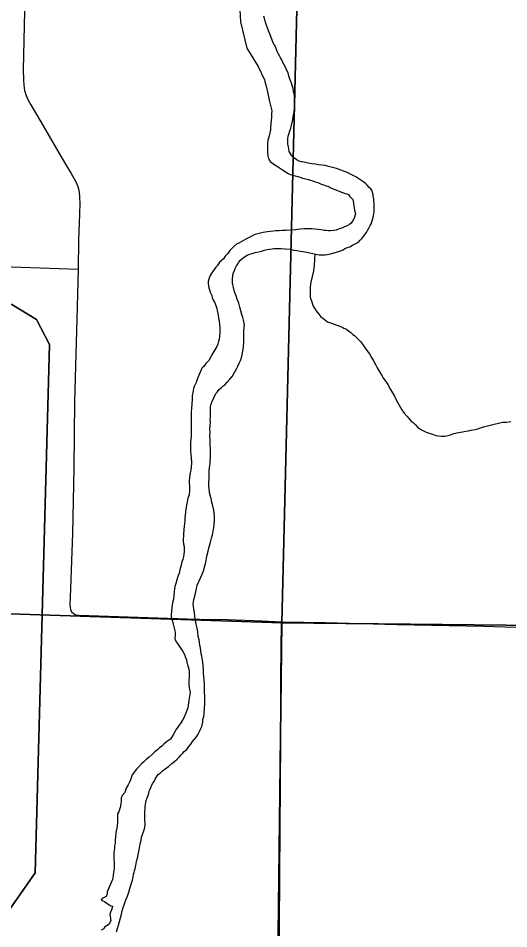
# Model space of a CAD drawing. Extents: x 1587405 to 1714697, y 1028970 to 1155083.
# Drawn here: x 1675708 to 1678758, y 1100444 to 1106104 of the extents above; entities that cross this region are included whole.
import ezdxf

# ---------------------------------------------------------------- set-up
doc = ezdxf.new("R2010")
doc.units = 0
for name, color, linetype in [('GM_X_Major_River', 7, 'Continuous'), ('GM_X_Minor_Lake', 7, 'Continuous'), ('GM_X_Minor_River', 7, 'Continuous'), ('GM_X_Section', 7, 'Continuous'), ('GM_X_Township_Road', 7, 'Continuous')]:
    doc.layers.add(name, color=color, linetype=linetype)

msp = doc.modelspace()

# ---------------------------------------------------------------- linework, layer by layer
at = {"layer": 'GM_X_Major_River'}
for points in [[(1677083.2, 1106193.2), (1677089.8, 1106080.6), (1677130, 1105917.3), (1677201.1, 1105803.9), (1677240.3, 1105721), (1677242.2, 1105710.9), (1677246.1, 1105696.8), (1677249.9, 1105680.7), (1677259.4, 1105636.3), (1677268.9, 1105594), (1677278.5, 1105553.7), (1677284.2, 1105527.5), (1677284, 1105509.5), (1677283.8, 1105493.4), (1677283.7, 1105483.3), (1677281.5, 1105471.3), (1677279.2, 1105445.2), (1677276.9, 1105427.2), (1677276.7, 1105409.1), (1677272.4, 1105391.1), (1677268.2, 1105373.1), (1677264, 1105359.1), (1677259.8, 1105345), (1677257.5, 1105325), (1677258.8, 1105270.7), (1677260.6, 1105248.6), (1677264.4, 1105232.5), (1677274.2, 1105212.3), (1677292.2, 1105200), (1677314.2, 1105185.6), (1677326.1, 1105177.4), (1677338.1, 1105169.2), (1677352.1, 1105161), (1677368.1, 1105150.8), (1677382.1, 1105140.5), (1677400.1, 1105132.2), (1677416.2, 1105128), (1677430.2, 1105123.8), (1677446.3, 1105119.6), (1677462.3, 1105115.4), (1677476.3, 1105109.1), (1677496.4, 1105104.9), (1677512.5, 1105100.6), (1677526.5, 1105096.4), (1677540.6, 1105092.2), (1677554.6, 1105086), (1677570.7, 1105081.8), (1677586.7, 1105073.6), (1677606.7, 1105067.2), (1677622.8, 1105061), (1677634.8, 1105058.8), (1677648.8, 1105050.6), (1677660.8, 1105044.4), (1677676.9, 1105038.2), (1677692.9, 1105032), (1677708.9, 1105025.7), (1677725, 1105019.5), (1677741, 1105013.2), (1677751.1, 1105011.1), (1677761.1, 1105007)], [(1677264.3, 1106026), (1677258.5, 1106044.2), (1677250.7, 1106064.4), (1677242.9, 1106084.6), (1677239.1, 1106102.7), (1677235.3, 1106116.8)], [(1677787.3, 1104693.2), (1677803.5, 1104701), (1677823.8, 1104710.8), (1677834.1, 1104724.7), (1677844.3, 1104734.6), (1677854.5, 1104746.6), (1677862.7, 1104758.5), (1677872.9, 1104772.4), (1677881.2, 1104788.4), (1677889.4, 1104802.4), (1677895.6, 1104814.3), (1677901.8, 1104826.3), (1677908.1, 1104844.3), (1677916.5, 1104876.3), (1677918.7, 1104888.4), (1677920.9, 1104900.4), (1677921.1, 1104916.5), (1677921.3, 1104932.5), (1677921.5, 1104946.6), (1677921.6, 1104958.6), (1677919.7, 1104968.7), (1677919.9, 1104978.8), (1677916.1, 1104998.9), (1677914.2, 1105009), (1677910.3, 1105021.1), (1677908.4, 1105031.1), (1677900.5, 1105043.3), (1677890.6, 1105051.5), (1677878.7, 1105065.7), (1677868.7, 1105073.9), (1677856.7, 1105084.1), (1677844.7, 1105092.2), (1677832.8, 1105100.4), (1677820.8, 1105108.6), (1677806.8, 1105116.9), (1677790.8, 1105125.1), (1677766.8, 1105137.5), (1677748.8, 1105147.8), (1677730.7, 1105154), (1677710.7, 1105162.3), (1677686.6, 1105168.7), (1677662.5, 1105175), (1677638.4, 1105181.4), (1677616.3, 1105187.7), (1677596.2, 1105189.9), (1677576.1, 1105192.2), (1677554, 1105196.5), (1677535.9, 1105198.8), (1677511.8, 1105203.1), (1677495.7, 1105207.3), (1677483.7, 1105209.5), (1677469.6, 1105211.7), (1677455.5, 1105215.9), (1677445.5, 1105220.1), (1677433.5, 1105228.2), (1677419.6, 1105238.5), (1677409.6, 1105248.6), (1677399.8, 1105264.8), (1677393.8, 1105275), (1677390, 1105291.1), (1677388.2, 1105305.2), (1677384.4, 1105323.3), (1677384.6, 1105339.4), (1677384.8, 1105353.4), (1677387, 1105369.5), (1677391.2, 1105383.5), (1677397.5, 1105403.5), (1677403.7, 1105419.5), (1677408, 1105437.5), (1677412.2, 1105455.6), (1677416.5, 1105473.6), (1677418.7, 1105491.6), (1677420.9, 1105501.6), (1677423.1, 1105519.7), (1677425.5, 1105545.8), (1677425.8, 1105575.9), (1677428.2, 1105600), (1677426.4, 1105618.1), (1677424.6, 1105636.2), (1677420.7, 1105646.3), (1677416.9, 1105666.4), (1677411.1, 1105684.6), (1677407.3, 1105700.7), (1677399.5, 1105720.9), (1677391.7, 1105743.1), (1677385.9, 1105763.3), (1677378.1, 1105779.4), (1677370.3, 1105799.6), (1677362.4, 1105813.8), (1677354.5, 1105828), (1677346.6, 1105844.1), (1677338.8, 1105858.3), (1677332.9, 1105870.4), (1677325, 1105884.6), (1677319.1, 1105896.7), (1677313.2, 1105908.9), (1677309.3, 1105921), (1677301.5, 1105935.1), (1677293.6, 1105951.3), (1677272.1, 1106005.8), (1677264.3, 1106026)], [(1677761.1, 1105007), (1677767, 1104996.8), (1677777, 1104988.7), (1677788.9, 1104976.5), (1677790.8, 1104966.4), (1677794.5, 1104938.2), (1677800.1, 1104910), (1677805.9, 1104887.8), (1677797.5, 1104861.8), (1677787.2, 1104841.9), (1677779, 1104829.9), (1677768.8, 1104822), (1677752.6, 1104814.2), (1677736.4, 1104806.4), (1677720.2, 1104798.6), (1677704, 1104794.8), (1677685.8, 1104787), (1677667.6, 1104783.2), (1677651.5, 1104781.4), (1677637.4, 1104781.6), (1677623.3, 1104783.8), (1677611.2, 1104783.9), (1677591.1, 1104788.2), (1677573, 1104790.4), (1677552.9, 1104792.7), (1677530.8, 1104795), (1677508.6, 1104795.3), (1677486.5, 1104793.6), (1677462.3, 1104791.9), (1677432, 1104788.3), (1677399.8, 1104786.7), (1677373.5, 1104785.1), (1677349.4, 1104783.3), (1677331.2, 1104781.6), (1677309.1, 1104781.9), (1677292.9, 1104780.1), (1677274.8, 1104778.3), (1677258.6, 1104776.5), (1677244.5, 1104774.7), (1677230.4, 1104770.8), (1677214.2, 1104767.1), (1677198, 1104763.2), (1677179.9, 1104759.5), (1677163.6, 1104751.6), (1677147.4, 1104741.8), (1677123.1, 1104730.1), (1677080.5, 1104706.5), (1677068.3, 1104700.7), (1677045.9, 1104682.9), (1677033.7, 1104671), (1677023.5, 1104659.1), (1677011.2, 1104641.1), (1676994.9, 1104625.3), (1676984.6, 1104607.3), (1676970.3, 1104595.5), (1676960.1, 1104587.6), (1676947.8, 1104567.6), (1676937.6, 1104555.7), (1676927.3, 1104541.8), (1676917.1, 1104527.9), (1676908.8, 1104513.9), (1676902.7, 1104503.9), (1676898.5, 1104494), (1676894.3, 1104482), (1676890.1, 1104467.9), (1676889.9, 1104451.9), (1676891.8, 1104441.8), (1676893.7, 1104427.7), (1676897.5, 1104415.6), (1676901.4, 1104401.5), (1676907.3, 1104389.4), (1676911.2, 1104379.3), (1676915, 1104367.2), (1676920.9, 1104351), (1676928.8, 1104338.9), (1676932.7, 1104328.8), (1676936.6, 1104318.7), (1676942.4, 1104298.5), (1676946.3, 1104286.4), (1676950.1, 1104268.3), (1676951.9, 1104256.2), (1676953.8, 1104242.1), (1676957.5, 1104219.9), (1676961.1, 1104181.7), (1676962.7, 1104149.6), (1676960.3, 1104125.5), (1676958.1, 1104109.4), (1676953.9, 1104093.4), (1676949.7, 1104077.4), (1676943.4, 1104063.4), (1676918.7, 1104021.6), (1676908.5, 1104003.6), (1676894, 1103975.7), (1676875.6, 1103957.8), (1676863.3, 1103939.9), (1676853.1, 1103930), (1676844.9, 1103918.1), (1676838.7, 1103904.1), (1676832.5, 1103890.1), (1676826.2, 1103874.1), (1676820, 1103858.1)], [(1676904.5, 1103370.8), (1676904.8, 1103394.9), (1676903.1, 1103423.1), (1676901.5, 1103455.2), (1676901.9, 1103483.4), (1676900.2, 1103507.5), (1676902.4, 1103527.6), (1676900.7, 1103551.7), (1676901, 1103573.8), (1676903.2, 1103591.8), (1676901.5, 1103609.9), (1676903.7, 1103626), (1676903.9, 1103644.1), (1676904.1, 1103660.1), (1676904.3, 1103674.2), (1676904.5, 1103688.3), (1676906.6, 1103700.3), (1676912.9, 1103718.3), (1676937.7, 1103770.2), (1676945.9, 1103780.1), (1676960.2, 1103798), (1676970.4, 1103805.9), (1676980.6, 1103815.8), (1676992.8, 1103825.7), (1677007.1, 1103841.6), (1677023.5, 1103859.5), (1677037.8, 1103877.4), (1677054.3, 1103905.3), (1677064.6, 1103925.2), (1677074.8, 1103941.2), (1677083.1, 1103959.1), (1677089.4, 1103977.1), (1677095.6, 1103993.1), (1677099.9, 1104011.1), (1677104.2, 1104035.2), (1677108.6, 1104061.3), (1677111, 1104089.4), (1677111.4, 1104121.5), (1677111.8, 1104155.6), (1677114.2, 1104183.7), (1677114.3, 1104193.8), (1677112.5, 1104207.9), (1677108.7, 1104226), (1677104.9, 1104244.1), (1677099, 1104262.3), (1677093.3, 1104284.5), (1677085.5, 1104308.7), (1677079.8, 1104332.9), (1677070, 1104357.1), (1677064.2, 1104377.3), (1677056.4, 1104393.4), (1677050.6, 1104411.6), (1677046.8, 1104429.7), (1677042.9, 1104445.8), (1677041.1, 1104461.9), (1677041.4, 1104484), (1677043.7, 1104502.1), (1677045.8, 1104516.1), (1677050.1, 1104532.1), (1677056.3, 1104548.1), (1677064.6, 1104564.1), (1677072.8, 1104576), (1677077, 1104586), (1677093.3, 1104601.9), (1677109.6, 1104615.7), (1677131.9, 1104631.5), (1677146.1, 1104637.3), (1677162.2, 1104641.2), (1677182.5, 1104646.9), (1677204.7, 1104652.6), (1677220.9, 1104656.5), (1677239.1, 1104662.2), (1677255.2, 1104666.1), (1677271.4, 1104667.8), (1677287.5, 1104669.6), (1677297.6, 1104671.5), (1677309.7, 1104671.4), (1677325.8, 1104673.2), (1677343.9, 1104672.9), (1677368.1, 1104670.6), (1677398.3, 1104668.2), (1677422.3, 1104661.8), (1677442.5, 1104659.6), (1677460.5, 1104655.3), (1677480.7, 1104653.1), (1677500.7, 1104648.8), (1677520.8, 1104644.5), (1677540.9, 1104642.2), (1677559, 1104638), (1677579.1, 1104633.7), (1677597.2, 1104633.4), (1677617.4, 1104633.2), (1677641.6, 1104636.9), (1677663.8, 1104642.6), (1677688.1, 1104650.3), (1677712.4, 1104658), (1677728.5, 1104663.8), (1677738.7, 1104671.8), (1677754.9, 1104677.6), (1677771.1, 1104683.4), (1677787.3, 1104693.2)], [(1676820, 1103858.1), (1676815.7, 1103840.1), (1676809.5, 1103826.1), (1676803.3, 1103814.1), (1676799.1, 1103802.1), (1676797, 1103790.1), (1676794.8, 1103776.1), (1676790.5, 1103758.1), (1676790.2, 1103734), (1676787.9, 1103705.9), (1676785.5, 1103679.8), (1676783.2, 1103655.7), (1676782.9, 1103635.6), (1676782.8, 1103623.6), (1676784.5, 1103599.4), (1676784.3, 1103579.3), (1676783.9, 1103555.2), (1676783.7, 1103533.1), (1676783.4, 1103509), (1676781, 1103485), (1676778.8, 1103468.9), (1676780.6, 1103450.8), (1676780.4, 1103432.7), (1676780.1, 1103412.6), (1676781.9, 1103392.5), (1676783.6, 1103370.4), (1676785.3, 1103340.3), (1676782.9, 1103314.2), (1676780.7, 1103294.1), (1676778.4, 1103278.1), (1676776.3, 1103268.1), (1676774, 1103246), (1676771.8, 1103229.9), (1676771.6, 1103215.9), (1676773.4, 1103195.8), (1676773, 1103169.6), (1676770.7, 1103141.6), (1676762.3, 1103119.6), (1676751.4, 1103053.4), (1676749.2, 1103033.4), (1676746.9, 1103015.3), (1676744.7, 1102997.2), (1676744.4, 1102979.2), (1676742.2, 1102963.1), (1676740, 1102945.1), (1676737.7, 1102925), (1676735.4, 1102898.9), (1676735.2, 1102882.9), (1676735, 1102866.8), (1676734.8, 1102852.7), (1676736.6, 1102834.6), (1676740.4, 1102820.5), (1676740.2, 1102806.4), (1676740, 1102786.4), (1676737.8, 1102772.3), (1676735.6, 1102756.3), (1676731.4, 1102740.3), (1676725.1, 1102724.3), (1676720.8, 1102704.2), (1676716.6, 1102690.2), (1676712.4, 1102674.2), (1676708.1, 1102654.2), (1676701.8, 1102634.2), (1676695.5, 1102612.2), (1676689.2, 1102590.1), (1676682.9, 1102572.1), (1676680.7, 1102558.1), (1676678.5, 1102540.1), (1676676.2, 1102516), (1676673.9, 1102493.9), (1676667.5, 1102469.9), (1676663.2, 1102443.8), (1676660.8, 1102415.7), (1676658.5, 1102397.7), (1676660.4, 1102385.6), (1676662.2, 1102371.5), (1676668.1, 1102355.4), (1676671.9, 1102337.2), (1676677.6, 1102313.1), (1676683.3, 1102286.9), (1676685.1, 1102266.8), (1676682.9, 1102250.7), (1676684.8, 1102240.6), (1676692.6, 1102226.5), (1676702.5, 1102210.3), (1676724.3, 1102179.8), (1676732.2, 1102167.7), (1676740.1, 1102153.5), (1676744, 1102143.4), (1676747.8, 1102129.3), (1676753.7, 1102115.2), (1676757.5, 1102101.1), (1676761.4, 1102084.9), (1676767.2, 1102066.8), (1676771, 1102046.6), (1676770.7, 1102026.6), (1676770.5, 1102008.5), (1676770.2, 1101990.4), (1676769.9, 1101964.3), (1676771.6, 1101942.1), (1676775.4, 1101924)], [(1676606, 1101426), (1676622.3, 1101437.8), (1676642.6, 1101453.7), (1676663, 1101471.5), (1676681.3, 1101485.3), (1676697.6, 1101499.1), (1676709.8, 1101511), (1676720, 1101522.9), (1676732.3, 1101534.8), (1676740.5, 1101546.8), (1676756.7, 1101558.6), (1676769.1, 1101576.6), (1676781.3, 1101592.5), (1676791.6, 1101608.4), (1676803.9, 1101622.3), (1676816.2, 1101638.2), (1676826.4, 1101654.1), (1676834.7, 1101670.1), (1676840.9, 1101684.1), (1676849.2, 1101702.1), (1676855.6, 1101728.1), (1676855.7, 1101740.1), (1676857.8, 1101750.2), (1676862.1, 1101764.2), (1676864.2, 1101778.2), (1676864.4, 1101792.3), (1676866.6, 1101804.3), (1676866.8, 1101820.4), (1676869, 1101836.4), (1676869.2, 1101852.5), (1676869.4, 1101864.5), (1676869.5, 1101876.6), (1676867.7, 1101892.7), (1676865.9, 1101910.8), (1676866.2, 1101934.9), (1676866.6, 1101963), (1676864.9, 1101989.1), (1676863.2, 1102011.3), (1676861.4, 1102033.4), (1676859.7, 1102053.5), (1676858, 1102079.6), (1676856.2, 1102099.8), (1676854.4, 1102113.8), (1676852.5, 1102125.9), (1676850.7, 1102138), (1676846.8, 1102152.1), (1676843, 1102172.3), (1676841.2, 1102190.4), (1676837.4, 1102204.5), (1676835.6, 1102224.6), (1676833.8, 1102240.7), (1676828, 1102260.8), (1676824.4, 1102289), (1676820.6, 1102313.2), (1676814.9, 1102337.4), (1676811.2, 1102359.5), (1676807.5, 1102385.7), (1676803.7, 1102409.8), (1676800, 1102430), (1676798.2, 1102450.1), (1676796.4, 1102464.2), (1676798.5, 1102476.2), (1676800.7, 1102490.2), (1676807, 1102512.2), (1676811.3, 1102530.3), (1676815.6, 1102548.3), (1676819.8, 1102568.3), (1676822, 1102580.4), (1676844.8, 1102630.3), (1676851.1, 1102648.3), (1676859.4, 1102668.3), (1676865.7, 1102692.3), (1676874.1, 1102722.3), (1676880.7, 1102760.4), (1676889.1, 1102790.4), (1676895.5, 1102818.5), (1676903.9, 1102846.5), (1676910.3, 1102872.5), (1676916.6, 1102892.5), (1676920.9, 1102916.6), (1676925.2, 1102936.6), (1676927.5, 1102958.7), (1676927.8, 1102980.8), (1676928.1, 1103006.9), (1676924.5, 1103045.1), (1676918.9, 1103073.3), (1676913.1, 1103095.5), (1676907.3, 1103117.7), (1676899.6, 1103145.9), (1676896, 1103176.1), (1676894.3, 1103200.2), (1676894.5, 1103220.3), (1676894.8, 1103242.4), (1676895, 1103260.5), (1676895.2, 1103274.5), (1676895.4, 1103290.6), (1676897.7, 1103310.6), (1676899.9, 1103322.7), (1676902, 1103336.7), (1676902.2, 1103352.8), (1676904.5, 1103370.8)], [(1676775.4, 1101924), (1676777.3, 1101911.9), (1676775.1, 1101899.9), (1676773, 1101889.9), (1676770.8, 1101877.9), (1676768.6, 1101861.8), (1676766.4, 1101845.8), (1676764.3, 1101835.8), (1676762, 1101817.7), (1676757.8, 1101801.7), (1676751.5, 1101783.7), (1676741.1, 1101759.7), (1676728.8, 1101739.8), (1676716.5, 1101719.9), (1676706.3, 1101708), (1676700.1, 1101698), (1676691.9, 1101686.1), (1676683.6, 1101672.1), (1676671.3, 1101650.2), (1676654.8, 1101622.2), (1676630.4, 1101606.5), (1676614.1, 1101592.6), (1676601.9, 1101578.8), (1676587.7, 1101568.9), (1676573.4, 1101557), (1676557.1, 1101543.2), (1676540.8, 1101527.3), (1676522.5, 1101511.5), (1676504.1, 1101495.7), (1676489.9, 1101481.8), (1676475.6, 1101469.9), (1676459.3, 1101450), (1676443, 1101436.2), (1676416.3, 1101400.4), (1676410.1, 1101382.4), (1676405.9, 1101370.4), (1676399.7, 1101356.4), (1676391.4, 1101338.4), (1676379, 1101318.5), (1676370.6, 1101290.5), (1676354.3, 1101272.6), (1676348, 1101256.6), (1676347.8, 1101236.5), (1676345.6, 1101220.5), (1676341.3, 1101198.5), (1676334.9, 1101170.4), (1676326.7, 1101158.5), (1676326.4, 1101138.4), (1676326.2, 1101124.3), (1676326, 1101104.2), (1676321.5, 1101070.1), (1676315.1, 1101042.1), (1676312.8, 1101014), (1676310.5, 1100998), (1676310.3, 1100975.9), (1676308, 1100959.8), (1676307.9, 1100945.8), (1676305.7, 1100931.7), (1676303.5, 1100917.7), (1676303.3, 1100907.6), (1676303.2, 1100897.6), (1676303.1, 1100885.6), (1676302.9, 1100871.5), (1676304.8, 1100861.4), (1676304.5, 1100839.3), (1676304.3, 1100819.2), (1676302.1, 1100807.2), (1676301.9, 1100795.2), (1676299.7, 1100775.1), (1676295.3, 1100751.1), (1676262.1, 1100673.1), (1676262, 1100661.1), (1676255.7, 1100645.1), (1676243.6, 1100639.2), (1676229.4, 1100631.4), (1676225.2, 1100621.4), (1676245.2, 1100613.1), (1676261.2, 1100600.8), (1676285.2, 1100586.4), (1676295.2, 1100584.3), (1676293.1, 1100574.3), (1676288.9, 1100562.3), (1676282.7, 1100548.3), (1676278.5, 1100532.3), (1676280.4, 1100522.2), (1676282.2, 1100508.1), (1676284, 1100494), (1676271.6, 1100470.1), (1676255.4, 1100460.3), (1676245.3, 1100454.4), (1676241.1, 1100444.4), (1676224.9, 1100434.6)], [(1676319.4, 1100425.3), (1676325.7, 1100445.3), (1676332, 1100467.3), (1676338.4, 1100489.3), (1676344.7, 1100513.3), (1676351, 1100535.3), (1676355.3, 1100555.4), (1676361.6, 1100577.4), (1676367.9, 1100593.4), (1676374.2, 1100611.4), (1676380.4, 1100627.4), (1676388.7, 1100647.4), (1676397.1, 1100671.4), (1676403.4, 1100695.4), (1676409.8, 1100721.4), (1676418.1, 1100745.4), (1676422.4, 1100767.5), (1676424.7, 1100783.5), (1676428.8, 1100793.5), (1676431, 1100805.5), (1676435.2, 1100817.5), (1676439.4, 1100837.6), (1676443.8, 1100861.6), (1676450.1, 1100883.6), (1676454.4, 1100903.6), (1676458.7, 1100923.7), (1676463, 1100947.7), (1676467.3, 1100971.8), (1676473.6, 1100993.8), (1676475.9, 1101013.9), (1676482.2, 1101029.9), (1676488.4, 1101045.8), (1676492.7, 1101065.9), (1676497, 1101087.9), (1676497.2, 1101104), (1676495.3, 1101114.1), (1676495.5, 1101130.1), (1676495.8, 1101150.2), (1676496, 1101170.3), (1676498.3, 1101192.4), (1676498.5, 1101204.4), (1676500.6, 1101214.4), (1676502.8, 1101230.5), (1676505, 1101242.5), (1676509.2, 1101258.5), (1676515.4, 1101272.5), (1676519.6, 1101286.5), (1676521.8, 1101296.5), (1676523.9, 1101306.6), (1676534.2, 1101324.5), (1676536.4, 1101334.5), (1676544.6, 1101348.5), (1676552.8, 1101360.4), (1676559, 1101374.4), (1676565.2, 1101384.3), (1676571.4, 1101394.3), (1676581.6, 1101406.2), (1676593.8, 1101414.1), (1676606, 1101426)]]:
    msp.add_lwpolyline(points, dxfattribs=at)
at = {"layer": 'GM_X_Minor_Lake'}
for points in [[(1672940.9, 1100548.1), (1673115, 1100618.2), (1675374.4, 1100562.3), (1675609.3, 1100496.9), (1675814.4, 1100791.5), (1675902.2, 1104075.1), (1675821.6, 1104230.9), (1675669.6, 1104323.3), (1675232.8, 1104345.1), (1674709.5, 1104378.1), (1674062.5, 1104830.6), (1670699.8, 1104925.1), (1670568, 1104854.5)], [(1675669.6, 1104323.3), (1675821.6, 1104230.9), (1675902.2, 1104075.1), (1675814.4, 1100791.5), (1675609.3, 1100496.9)]]:
    msp.add_lwpolyline(points, dxfattribs=at)
at = {"layer": 'GM_X_Minor_River'}
msp.add_lwpolyline([(1677552.9, 1104639.4), (1677548.1, 1104567.8), (1677543.6, 1104533.7), (1677535.1, 1104497.6), (1677528.6, 1104463.6), (1677524.2, 1104433.5), (1677523.9, 1104405.4), (1677523.6, 1104383.3), (1677523.4, 1104369.2), (1677527.3, 1104357.1), (1677533.1, 1104341), (1677537, 1104326.8), (1677542.9, 1104314.7), (1677550.7, 1104300.6), (1677560.6, 1104284.3), (1677568.5, 1104274.2), (1677576.5, 1104264), (1677590.3, 1104247.8), (1677610.3, 1104233.5), (1677630.3, 1104217.1), (1677656.3, 1104208.8), (1677672.4, 1104202.5), (1677688.4, 1104196.3), (1677698.5, 1104194.1), (1677712.5, 1104187.9), (1677722.5, 1104183.8), (1677732.5, 1104177.6), (1677748.5, 1104171.4), (1677762.5, 1104161.1), (1677776.5, 1104150.9), (1677788.4, 1104138.7), (1677798.4, 1104132.6), (1677816.3, 1104114.2), (1677828.2, 1104102), (1677838.2, 1104091.8), (1677875.8, 1104039.1), (1677891.6, 1104016.8), (1677905.4, 1103994.5), (1677917.2, 1103974.3), (1677929.1, 1103952), (1677940.9, 1103929.8), (1677952.7, 1103909.5), (1677966.5, 1103887.2), (1677980.3, 1103865), (1677994.2, 1103846.7), (1678006, 1103826.5), (1678023.8, 1103796.1), (1678035.6, 1103775.8), (1678047.4, 1103753.6), (1678061.2, 1103727.3), (1678076.9, 1103699), (1678092.7, 1103670.6), (1678108.5, 1103648.3), (1678124.4, 1103630), (1678138.3, 1103613.8), (1678152.2, 1103599.5), (1678164.2, 1103591.3), (1678178.1, 1103577.1), (1678192, 1103560.8), (1678204, 1103552.6), (1678216, 1103544.4), (1678228, 1103538.3), (1678244, 1103530), (1678264.1, 1103523.7), (1678284.1, 1103517.4), (1678304.2, 1103511.1), (1678320.3, 1103508.9), (1678338.4, 1103506.7), (1678360.5, 1103506.4), (1678378.7, 1103510.2), (1678394.9, 1103514), (1678417.1, 1103521.7), (1678445.4, 1103529.4), (1678469.6, 1103533.1), (1678491.8, 1103536.8), (1678508, 1103538.6), (1678522.1, 1103542.4), (1678548.4, 1103548.1), (1678566.6, 1103551.9), (1678582.7, 1103557.7), (1678600.9, 1103563.5), (1678667.6, 1103580.7), (1678693.9, 1103586.4), (1678720.1, 1103592.1), (1678744.3, 1103593.8), (1678770.6, 1103597.4)], dxfattribs=at)
at = {"layer": 'GM_X_Section'}
for points in [[(1672224.4, 1107777.8), (1677475.7, 1107602.1), (1677347.9, 1102346.3), (1672144.7, 1102517.4)], [(1677475.7, 1107602.1), (1682805.3, 1107619.6), (1682804.9, 1107583.5), (1682728.6, 1102289), (1677347.9, 1102346.3)], [(1672144.7, 1102517.4), (1677347.9, 1102346.3), (1677285.8, 1097061.7), (1672060.5, 1097231.1)], [(1677347.9, 1102346.3), (1682728.6, 1102289), (1682643.9, 1096958.6), (1677285.8, 1097061.7)]]:
    msp.add_lwpolyline(points, close=True, dxfattribs=at)
at = {"layer": 'GM_X_Township_Road'}
for points in [[(1675748.6, 1106146.8), (1675740.3, 1105785.8), (1675740.7, 1105720.1), (1675743.1, 1105687.4), (1675748.5, 1105655.1), (1675758, 1105623.8), (1675771.2, 1105593.8), (1675786.8, 1105564.8), (1675879.1, 1105409.7), (1675961.8, 1105267.8), (1676003.4, 1105196.9), (1676038.3, 1105139.2), (1676067.3, 1105087), (1676078.9, 1105058.1), (1676084.7, 1105034.9), (1676088.6, 1105000.1), (1676089.4, 1104986.4), (1676090.6, 1104953.6), (1676089.5, 1104888), (1676084.3, 1104723.9), (1676080.3, 1104543.4)], [(1675487.9, 1104565.1), (1676080.3, 1104543.4)], [(1676080.3, 1104543.4), (1676072.5, 1104232.3), (1676058.5, 1103723.4), (1676054.9, 1103307.7), (1676046.7, 1102901.6), (1676037.5, 1102672.3), (1676033.3, 1102557.1), (1676030.3, 1102458.5), (1676031.2, 1102442.2), (1676034.6, 1102426.5), (1676042.4, 1102411.8), (1676064.3, 1102396.3), (1676087, 1102392.5), (1676820.9, 1102369)], [(1676820.9, 1102369), (1676834.8, 1102368.6), (1677010.5, 1102365.5), (1677225.3, 1102357.6), (1677345.1, 1102352.8)], [(1677291.4, 1097067), (1677292.5, 1097120), (1677295.8, 1097546.9), (1677306, 1098384.2), (1677312.7, 1098893.1), (1677316, 1099172.2), (1677323.6, 1099828.9), (1677332, 1100452.8), (1677335.2, 1100781.2), (1677341.2, 1101618.5), (1677341.5, 1102012.6), (1677345.1, 1102352.8)], [(1677345.1, 1102352.8), (1677618.8, 1102347.1), (1678061.6, 1102335.8), (1678602.9, 1102325.8), (1678799.7, 1102319.8), (1679111.3, 1102313.4), (1679505, 1102304.8), (1679982.4, 1102296.4), (1680038.4, 1102298.5)]]:
    msp.add_lwpolyline(points, dxfattribs=at)

doc.saveas('drawing.dxf')
